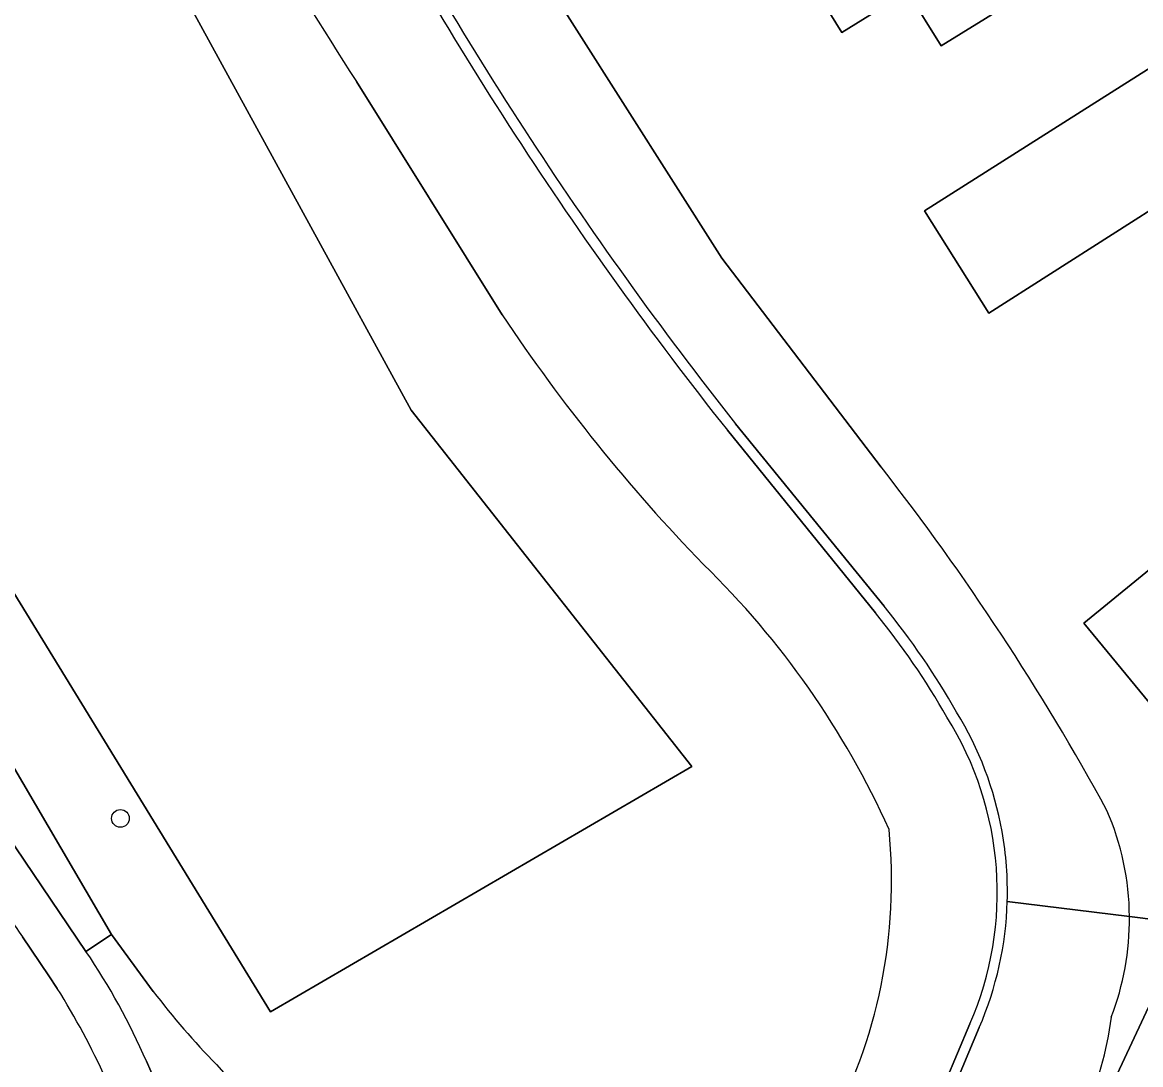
# Model space of a CAD drawing. Extents: x 158835 to 160077, y 386387 to 387778.
# Drawn here: x 159228.4 to 159290.1, y 386603.7 to 386661.2 of the extents above; entities that cross this region are included whole.
import ezdxf

# ---------------------------------------------------------------- set-up
doc = ezdxf.new("R2010")
doc.units = 0
for name, color, linetype in [('IMGEO_Berm_groen', 7, 'Continuous'), ('IMGEO_Boom', 7, 'Continuous'), ('IMGEO_Erf', 7, 'Continuous'), ('IMGEO_Fietspad_gesloten', 7, 'Continuous'), ('IMGEO_Groenvoorziening', 7, 'Continuous'), ('IMGEO_Loofbos', 7, 'Continuous'), ('IMGEO_Pand', 7, 'Continuous'), ('IMGEO_Parkeervlak_open', 7, 'Continuous'), ('IMGEO_Voetpad_open', 7, 'Continuous'), ('IMGEO_Waterloop', 7, 'Continuous')]:
    doc.layers.add(name, color=color, linetype=linetype)

msp = doc.modelspace()

# ---------------------------------------------------------------- linework, layer by layer
at = {"layer": 'IMGEO_Berm_groen'}
for points in [[(159178.431, 386695.058), (159202.745, 386656.083), (159224.678, 386620.804), (159227.505, 386616.352), (159231.872, 386609.903), (159233.273, 386610.83), (159220.671, 386632.367), (159220.547, 386632.36), (159220.422, 386632.364), (159220.299, 386632.38), (159220.177, 386632.406), (159220.059, 386632.444), (159219.944, 386632.492), (159219.833, 386632.549), (159219.729, 386632.617), (159219.631, 386632.693), (159219.54, 386632.778), (159219.457, 386632.871), (159219.382, 386632.971), (159219.317, 386633.077), (159182.455, 386692.864)], [(159292.679, 386611.426), (159289.469, 386611.823)], [(159283.356, 386591.563), (159287.72, 386600.849), (159292.679, 386611.426)], [(159230.289, 386607.854), (159229.821, 386608.546), (159228.36, 386610.71)]]:
    msp.add_lwpolyline(points, dxfattribs=at)
for centre, radius, start, end in [((159373.542, 386711.746), 176.879, 211.65218, 214.83512), ((159274.07, 386611.725), 15.399, 339.23484, 0.366), ((159193.209, 386584.706), 43.712, 17.12203, 31.97569), ((159271.563, 386608.302), 17.029, 315.62815, 353.12834)]:
    msp.add_arc(centre, radius, start, end, dxfattribs=at)
at = {"layer": 'IMGEO_Boom'}
msp.add_circle((159233.772, 386617.246), 0.489, dxfattribs=at)
at = {"layer": 'IMGEO_Erf'}
for points in [[(159250.751, 386713.665), (159237.921, 386701.653), (159246.976, 386682.952), (159256.296, 386664.982), (159266.961, 386648.173), (159275.761, 386636.645)], [(159291.927, 386651.644), (159281.713, 386645.138), (159278.165, 386650.792), (159287.348, 386656.614), (159291.567, 386659.298)], [(159289.469, 386611.823), (159292.679, 386611.426), (159292.832, 386611.358), (159297.111, 386620.52), (159296.977, 386620.583), (159308.726, 386645.583)], [(159290.559, 386623.642), (159286.946, 386628.019), (159291.473, 386631.715)]]:
    msp.add_lwpolyline(points, dxfattribs=at)
msp.add_lwpolyline([(159278.898, 386674.829), (159278.994, 386674.674), (159277.918, 386673.944), (159281.782, 386667.704), (159282.888, 386668.398), (159284.842, 386665.194), (159281.845, 386663.367), (159282.633, 386662.095), (159279.081, 386659.894), (159277.226, 386662.887), (159273.597, 386660.638), (159268.627, 386668.659), (159271.688, 386670.556), (159269.928, 386673.396), (159277.051, 386677.81), (159277.151, 386677.648)], close=True, dxfattribs=at)
for centre, radius, start, end in [((159421.392, 386760.217), 159.174, 211.03223, 220.61805), ((159166.657, 386551.355), 138.485, 28.61879, 38.0161), ((159274.578, 386611.722), 14.892, 0.38776, 23.60815)]:
    msp.add_arc(centre, radius, start, end, dxfattribs=at)
at = {"layer": 'IMGEO_Fietspad_gesloten'}
for points in [[(159231.872, 386609.903), (159227.505, 386616.352), (159224.678, 386620.804), (159202.745, 386656.083), (159178.431, 386695.058)], [(159228.36, 386610.71), (159229.821, 386608.546), (159230.289, 386607.854)], [(159238.693, 386586.818), (159239.799, 386585.061), (159251.429, 386567.529), (159251.535, 386567.591), (159251.953, 386566.952), (159253.354, 386567.797), (159239.861, 386589.413), (159239.747, 386589.542), (159238.457, 386594.119), (159238.106, 386595.386), (159236.393, 386601.098), (159235.693, 386602.734), (159235.204, 386603.839)]]:
    msp.add_lwpolyline(points, dxfattribs=at)
for centre, radius, start, end in [((159373.542, 386711.746), 176.879, 211.65218, 214.83512), ((159200.783, 386588.873), 37.534, 23.49899, 34.07616), ((159193.209, 386584.706), 43.712, 17.12203, 31.97569)]:
    msp.add_arc(centre, radius, start, end, dxfattribs=at)
at = {"layer": 'IMGEO_Groenvoorziening'}
msp.add_lwpolyline([(159189.433, 386697.216), (159213.546, 386714.892), (159236.72, 386731.556), (159235.967, 386725.737), (159223.312, 386713.763), (159221.602, 386693.237), (159222.115, 386690.414), (159249.819, 386639.784), (159265.309, 386620.118), (159242.054, 386606.568), (159225.166, 386634.107)], close=True, dxfattribs=at)
for points in [[(159275.761, 386636.645), (159266.961, 386648.173), (159256.296, 386664.982), (159246.976, 386682.952), (159237.921, 386701.653), (159250.751, 386713.665)], [(159246.803, 386657.935), (159254.85, 386645.043)], [(159254.85, 386645.043), (159246.803, 386657.935)], [(159267.72, 386639.035), (159275.923, 386628.966)], [(159275.443, 386628.601), (159267.277, 386638.671)], [(159220.671, 386632.367), (159233.273, 386610.83), (159235.589, 386607.698)], [(159289.469, 386611.823), (159282.724, 386612.657)], [(159282.724, 386612.657), (159289.469, 386611.823)], [(159275.648, 386593.716), (159278.461, 386599.234), (159277.932, 386599.43), (159280.661, 386605.896)], [(159281.175, 386605.695), (159278.461, 386599.234), (159275.648, 386593.716)]]:
    msp.add_lwpolyline(points, dxfattribs=at)
for centre, radius, start, end in [((159404.668, 386761.075), 188.572, 206.76978, 213.15826), ((159404.668, 386761.075), 188.572, 206.76978, 213.15826), ((159439.393, 386774.505), 218.687, 207.78486, 218.27765), ((159434.969, 386771.571), 213.97, 207.64378, 218.39773), ((159336.14, 386699.198), 97.678, 213.67125, 224.06408), ((159336.14, 386699.198), 97.678, 213.67125, 224.06408), ((159166.657, 386551.355), 138.485, 28.61879, 38.0161), ((159232.698, 386597.085), 47.69, 24.19574, 45.78725), ((159232.698, 386597.085), 47.69, 24.19574, 45.78725), ((159242.996, 386602.14), 41.869, 29.62415, 39.19779), ((159242.922, 386602.097), 42.556, 29.58452, 39.15233), ((159263.863, 386613.217), 18.867, 10.1107, 31.61487), ((159263.965, 386613.163), 18.209, 336.47923, 32.08899), ((159274.578, 386611.722), 14.892, 0.38776, 23.60815), ((159247.496, 386613.772), 28.844, 331.27326, 5.68812), ((159247.496, 386613.772), 28.844, 331.27326, 5.68812), ((159263.977, 386613.214), 18.755, 358.29783, 10.18041), ((159263.842, 386613.205), 18.89, 336.57481, 358.33795), ((159274.07, 386611.725), 15.399, 339.23484, 0.366), ((159268.28, 386632.354), 40.947, 217.0241, 224.50423), ((159271.563, 386608.302), 17.029, 315.62815, 353.12834), ((159246.837, 386609.934), 9.984, 218.99353, 273.78556)]:
    msp.add_arc(centre, radius, start, end, dxfattribs=at)
at = {"layer": 'IMGEO_Loofbos'}
msp.add_lwpolyline([(159222.115, 386690.414), (159221.602, 386693.237), (159223.312, 386713.763), (159235.967, 386725.737), (159236.72, 386731.556), (159213.546, 386714.892), (159189.433, 386697.216), (159225.166, 386634.107), (159242.054, 386606.568), (159265.309, 386620.118), (159249.819, 386639.784)], close=True, dxfattribs=at)
at = {"layer": 'IMGEO_Pand'}
msp.add_lwpolyline([(159278.898, 386674.829), (159277.151, 386677.648), (159277.051, 386677.81), (159269.928, 386673.396), (159271.688, 386670.556), (159268.627, 386668.659), (159273.597, 386660.638), (159277.226, 386662.887), (159279.081, 386659.894), (159282.633, 386662.095), (159281.845, 386663.367), (159284.842, 386665.194), (159282.888, 386668.398), (159281.782, 386667.704), (159277.918, 386673.944), (159278.994, 386674.674)], close=True, dxfattribs=at)
for points in [[(159291.567, 386659.298), (159287.348, 386656.614), (159278.165, 386650.792), (159281.713, 386645.138), (159291.927, 386651.644)], [(159291.473, 386631.715), (159286.946, 386628.019), (159290.559, 386623.642)]]:
    msp.add_lwpolyline(points, dxfattribs=at)
at = {"layer": 'IMGEO_Parkeervlak_open'}
msp.add_arc((159427.547, 386764.38), 163.411, 211.15101, 220.30929, dxfattribs=at)
at = {"layer": 'IMGEO_Voetpad_open'}
for points in [[(159308.726, 386645.583), (159296.977, 386620.583), (159297.111, 386620.52), (159292.832, 386611.358), (159292.679, 386611.426), (159287.72, 386600.849), (159283.356, 386591.563), (159281.815, 386587.834)], [(159235.589, 386607.698), (159233.273, 386610.83), (159231.872, 386609.903)], [(159235.204, 386603.839), (159235.693, 386602.734), (159236.393, 386601.098), (159237.345, 386599.323)]]:
    msp.add_lwpolyline(points, dxfattribs=at)
for centre, radius, start, end in [((159427.547, 386764.38), 163.411, 211.15101, 220.30929), ((159421.392, 386760.217), 159.174, 211.03223, 220.61805), ((159200.783, 386588.873), 37.534, 23.49899, 34.07616), ((159268.28, 386632.354), 40.947, 217.0241, 224.50423), ((159246.837, 386609.934), 9.984, 218.99353, 273.78556)]:
    msp.add_arc(centre, radius, start, end, dxfattribs=at)
at = {"layer": 'IMGEO_Waterloop'}
for points in [[(159275.923, 386628.966), (159267.72, 386639.035)], [(159267.277, 386638.671), (159275.443, 386628.601)], [(159280.661, 386605.896), (159277.932, 386599.43), (159278.461, 386599.234), (159281.175, 386605.695)]]:
    msp.add_lwpolyline(points, dxfattribs=at)
for centre, radius, start, end in [((159439.393, 386774.505), 218.687, 207.78486, 218.27765), ((159434.969, 386771.571), 213.97, 207.64378, 218.39773), ((159242.996, 386602.14), 41.869, 29.62415, 39.19779), ((159242.922, 386602.097), 42.556, 29.58452, 39.15233), ((159263.863, 386613.217), 18.867, 10.1107, 31.61487), ((159263.965, 386613.163), 18.209, 336.47923, 32.08899), ((159263.977, 386613.214), 18.755, 358.29783, 10.18041), ((159263.842, 386613.205), 18.89, 336.57481, 358.33795)]:
    msp.add_arc(centre, radius, start, end, dxfattribs=at)

doc.saveas('drawing.dxf')
